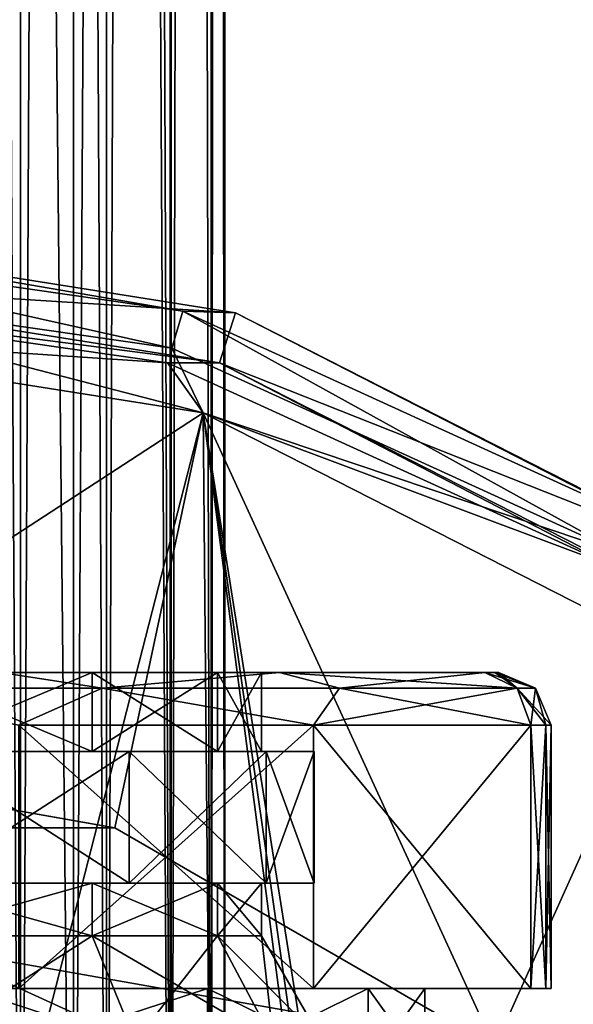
# Model space of a CAD drawing. Header units: millimetres. Extents: x -125 to 171, y -35 to 1363.
# Tile 370 of 656: x 6 to 17, y 986 to 1005. Entities that reach past the tile are written whole.
import ezdxf

# ---------------------------------------------------------------- set-up
doc = ezdxf.new("R2010")
doc.units = ezdxf.units.MM
doc.header["$LTSCALE"] = 65.185185
for name, color, linetype in [('1506', 7, 'CONTINUOUS'), ('1507', 7, 'CONTINUOUS'), ('1508', 7, 'CONTINUOUS'), ('1509', 7, 'CONTINUOUS'), ('1510', 7, 'CONTINUOUS'), ('1511', 7, 'CONTINUOUS'), ('1512', 7, 'CONTINUOUS'), ('1516', 7, 'CONTINUOUS'), ('1517', 7, 'CONTINUOUS'), ('1518', 7, 'CONTINUOUS'), ('1519', 7, 'CONTINUOUS'), ('1520', 7, 'CONTINUOUS'), ('1521', 7, 'CONTINUOUS'), ('1525', 7, 'CONTINUOUS'), ('1526', 7, 'CONTINUOUS'), ('1527', 7, 'CONTINUOUS'), ('1528', 7, 'CONTINUOUS'), ('1529', 7, 'CONTINUOUS'), ('1530', 7, 'CONTINUOUS'), ('1531', 7, 'CONTINUOUS'), ('1532', 7, 'CONTINUOUS'), ('1533', 7, 'CONTINUOUS'), ('1534', 7, 'CONTINUOUS'), ('1535', 7, 'CONTINUOUS'), ('1567', 7, 'CONTINUOUS'), ('1569', 7, 'CONTINUOUS'), ('2193', 7, 'CONTINUOUS'), ('2195', 7, 'CONTINUOUS'), ('2196', 7, 'CONTINUOUS'), ('2199', 7, 'CONTINUOUS'), ('2200', 7, 'CONTINUOUS'), ('2203', 7, 'CONTINUOUS'), ('2204', 7, 'CONTINUOUS'), ('2207', 7, 'CONTINUOUS'), ('2208', 7, 'CONTINUOUS')]:
    doc.layers.add(name, color=color, linetype=linetype)

msp = doc.modelspace()

# ---------------------------------------------------------------- linework, layer by layer
at = {"layer": '1506', "linetype": 'CONTINUOUS'}
for points in [[(5.396, 985, 13.027), (9.97, 985, 9.97), (5.396, 986.5, 13.027), (5.396, 985, 13.027)], [(5.396, 986.5, 13.027), (9.97, 985, 9.97), (9.97, 986.5, 9.97), (5.396, 986.5, 13.027)], [(9.97, 985, 9.97), (13.027, 985, 5.396), (9.97, 986.5, 9.97), (9.97, 985, 9.97)], [(9.97, 986.5, 9.97), (13.027, 985, 5.396), (13.027, 986.5, 5.396), (9.97, 986.5, 9.97)], [(13.027, 985, 5.396), (14.1, 985), (13.027, 986.5, 5.396), (13.027, 985, 5.396)], [(13.027, 986.5, 5.396), (14.1, 985), (14.1, 986.5), (13.027, 986.5, 5.396)]]:
    msp.add_3dface(points, dxfattribs=at)
at = {"layer": '1507', "linetype": 'CONTINUOUS'}
for points in [[(9.97, 985, -9.97), (5.396, 985, -13.027), (9.97, 986.5, -9.97), (9.97, 985, -9.97)], [(9.97, 986.5, -9.97), (5.396, 985, -13.027), (5.396, 986.5, -13.027), (9.97, 986.5, -9.97)], [(13.027, 985, -5.396), (9.97, 985, -9.97), (13.027, 986.5, -5.396), (13.027, 985, -5.396)], [(13.027, 986.5, -5.396), (9.97, 985, -9.97), (9.97, 986.5, -9.97), (13.027, 986.5, -5.396)], [(14.1, 985), (13.027, 985, -5.396), (14.1, 986.5), (14.1, 985)], [(14.1, 986.5), (13.027, 985, -5.396), (13.027, 986.5, -5.396), (14.1, 986.5)]]:
    msp.add_3dface(points, dxfattribs=at)
at = {"layer": '1508', "linetype": 'CONTINUOUS'}
for points in [[(11.986, 986.5, -14.092), (0, 986.5, -14.1), (-6.385, 986.5, -17.363), (11.986, 986.5, -14.092)], [(6.385, 986.5, -17.363), (11.986, 986.5, -14.092), (-6.385, 986.5, -17.363), (6.385, 986.5, -17.363)], [(0, 986.5, 14.1), (5.396, 986.5, 13.027), (11.986, 986.5, 14.092), (0, 986.5, 14.1)], [(6.385, 986.5, 17.363), (0, 986.5, 14.1), (11.986, 986.5, 14.092), (6.385, 986.5, 17.363)], [(5.396, 986.5, -13.027), (0, 986.5, -14.1), (11.986, 986.5, -14.092), (5.396, 986.5, -13.027)], [(5.396, 986.5, 13.027), (9.97, 986.5, 9.97), (11.986, 986.5, 14.092), (5.396, 986.5, 13.027)], [(9.97, 986.5, -9.97), (5.396, 986.5, -13.027), (16.113, 986.5, -9.09), (9.97, 986.5, -9.97)], [(16.113, 986.5, -9.09), (5.396, 986.5, -13.027), (11.986, 986.5, -14.092), (16.113, 986.5, -9.09)], [(9.97, 986.5, 9.97), (13.027, 986.5, 5.396), (16.113, 986.5, 9.09), (9.97, 986.5, 9.97)], [(11.986, 986.5, 14.092), (9.97, 986.5, 9.97), (16.113, 986.5, 9.09), (11.986, 986.5, 14.092)], [(13.027, 986.5, -5.396), (9.97, 986.5, -9.97), (16.5, 986.5, -7.616), (13.027, 986.5, -5.396)], [(16.5, 986.5, -7.616), (9.97, 986.5, -9.97), (16.402, 986.5, -8.378), (16.5, 986.5, -7.616)], [(16.402, 986.5, -8.378), (9.97, 986.5, -9.97), (16.113, 986.5, -9.09), (16.402, 986.5, -8.378)], [(13.027, 986.5, 5.396), (14.1, 986.5), (16.5, 986.5, 7.616), (13.027, 986.5, 5.396)], [(16.113, 986.5, 9.09), (13.027, 986.5, 5.396), (16.402, 986.5, 8.378), (16.113, 986.5, 9.09)], [(16.402, 986.5, 8.378), (13.027, 986.5, 5.396), (16.5, 986.5, 7.616), (16.402, 986.5, 8.378)], [(14.1, 986.5), (13.027, 986.5, -5.396), (16.5, 986.5, 7.616), (14.1, 986.5)], [(13.027, 986.5, -5.396), (16.5, 986.5, -7.616), (16.5, 986.5, 7.616), (13.027, 986.5, -5.396)]]:
    msp.add_3dface(points, dxfattribs=at)
at = {"layer": '1509', "linetype": 'CONTINUOUS'}
for points in [[(16.402, 986.5, -8.378), (16.113, 986.5, -9.09), (16.402, 991.5, -8.378), (16.402, 986.5, -8.378)], [(16.402, 991.5, -8.378), (16.113, 986.5, -9.09), (16.113, 991.5, -9.09), (16.402, 991.5, -8.378)], [(16.5, 986.5, -7.616), (16.402, 986.5, -8.378), (16.5, 991.5, -7.616), (16.5, 986.5, -7.616)], [(16.5, 991.5, -7.616), (16.402, 986.5, -8.378), (16.402, 991.5, -8.378), (16.5, 991.5, -7.616)]]:
    msp.add_3dface(points, dxfattribs=at)
at = {"layer": '1510', "linetype": 'CONTINUOUS'}
for points in [[(16.5, 986.5, 7.616), (16.5, 986.5, -7.616), (16.5, 991.5, 7.616), (16.5, 986.5, 7.616)], [(16.5, 986.5, -7.616), (16.5, 991.5, -7.616), (16.5, 991.5, 7.616), (16.5, 986.5, -7.616)]]:
    msp.add_3dface(points, dxfattribs=at)
at = {"layer": '1511', "linetype": 'CONTINUOUS'}
for points in [[(16.113, 986.5, 9.09), (16.402, 986.5, 8.378), (16.113, 991.5, 9.09), (16.113, 986.5, 9.09)], [(16.113, 991.5, 9.09), (16.402, 986.5, 8.378), (16.402, 991.5, 8.378), (16.113, 991.5, 9.09)], [(16.402, 986.5, 8.378), (16.5, 986.5, 7.616), (16.402, 991.5, 8.378), (16.402, 986.5, 8.378)], [(16.5, 986.5, 7.616), (16.5, 991.5, 7.616), (16.402, 991.5, 8.378), (16.5, 986.5, 7.616)]]:
    msp.add_3dface(points, dxfattribs=at)
at = {"layer": '1512', "linetype": 'CONTINUOUS'}
for points in [[(6.385, 986.5, 17.363), (11.986, 986.5, 14.092), (6.385, 991.5, 17.363), (6.385, 986.5, 17.363)], [(6.385, 991.5, 17.363), (11.986, 986.5, 14.092), (11.986, 991.5, 14.092), (6.385, 991.5, 17.363)], [(11.986, 986.5, 14.092), (16.113, 986.5, 9.09), (11.986, 991.5, 14.092), (11.986, 986.5, 14.092)], [(16.113, 986.5, 9.09), (16.113, 991.5, 9.09), (11.986, 991.5, 14.092), (16.113, 986.5, 9.09)]]:
    msp.add_3dface(points, dxfattribs=at)
at = {"layer": '1516', "linetype": 'CONTINUOUS'}
for points in [[(11.986, 986.5, -14.092), (6.385, 986.5, -17.363), (11.986, 991.5, -14.092), (11.986, 986.5, -14.092)], [(11.986, 991.5, -14.092), (6.385, 986.5, -17.363), (6.385, 991.5, -17.363), (11.986, 991.5, -14.092)], [(16.113, 986.5, -9.09), (11.986, 986.5, -14.092), (16.113, 991.5, -9.09), (16.113, 986.5, -9.09)], [(16.113, 991.5, -9.09), (11.986, 986.5, -14.092), (11.986, 991.5, -14.092), (16.113, 991.5, -9.09)]]:
    msp.add_3dface(points, dxfattribs=at)
at = {"layer": '1517', "linetype": 'CONTINUOUS'}
for points in [[(2.739, 992.207, -18), (6.04, 992.5, -16.425), (7.97, 992.207, -16.37), (2.739, 992.207, -18)], [(6.04, 992.5, -16.425), (11.338, 992.5, -13.33), (7.97, 992.207, -16.37), (6.04, 992.5, -16.425)], [(7.97, 992.207, -16.37), (11.338, 992.5, -13.33), (12.479, 992.207, -13.258), (7.97, 992.207, -16.37)], [(11.338, 992.5, -13.33), (15.242, 992.5, -8.598), (12.479, 992.207, -13.258), (11.338, 992.5, -13.33)], [(12.479, 992.207, -13.258), (15.242, 992.5, -8.598), (15.858, 992.207, -8.946), (12.479, 992.207, -13.258)], [(6.385, 991.5, -17.363), (2.739, 992.207, -18), (7.97, 992.207, -16.37), (6.385, 991.5, -17.363)], [(11.986, 991.5, -14.092), (6.385, 991.5, -17.363), (7.97, 992.207, -16.37), (11.986, 991.5, -14.092)], [(11.986, 991.5, -14.092), (7.97, 992.207, -16.37), (12.479, 992.207, -13.258), (11.986, 991.5, -14.092)], [(16.113, 991.5, -9.09), (11.986, 991.5, -14.092), (15.858, 992.207, -8.946), (16.113, 991.5, -9.09)], [(11.986, 991.5, -14.092), (12.479, 992.207, -13.258), (15.858, 992.207, -8.946), (11.986, 991.5, -14.092)]]:
    msp.add_3dface(points, dxfattribs=at)
at = {"layer": '1518', "linetype": 'CONTINUOUS'}
for points in [[(15.858, 992.207, -8.946), (15.242, 992.5, -8.598), (16.207, 992.207, -7.616), (15.858, 992.207, -8.946)], [(15.242, 992.5, -8.598), (15.434, 992.5, -8.124), (16.207, 992.207, -7.616), (15.242, 992.5, -8.598)], [(15.434, 992.5, -8.124), (15.5, 992.5, -7.616), (16.207, 992.207, -7.616), (15.434, 992.5, -8.124)], [(16.5, 991.5, -7.616), (16.402, 991.5, -8.378), (15.858, 992.207, -8.946), (16.5, 991.5, -7.616)], [(16.5, 991.5, -7.616), (15.858, 992.207, -8.946), (16.207, 992.207, -7.616), (16.5, 991.5, -7.616)], [(16.402, 991.5, -8.378), (16.113, 991.5, -9.09), (15.858, 992.207, -8.946), (16.402, 991.5, -8.378)]]:
    msp.add_3dface(points, dxfattribs=at)
at = {"layer": '1519', "linetype": 'CONTINUOUS'}
for points in [[(16.207, 992.207, -7.616), (15.5, 992.5, -7.616), (16.207, 992.207, 7.616), (16.207, 992.207, -7.616)], [(16.207, 992.207, 7.616), (15.5, 992.5, -7.616), (15.5, 992.5, 7.616), (16.207, 992.207, 7.616)], [(16.5, 991.5, 7.616), (16.5, 991.5, -7.616), (16.207, 992.207, -7.616), (16.5, 991.5, 7.616)], [(16.5, 991.5, 7.616), (16.207, 992.207, -7.616), (16.207, 992.207, 7.616), (16.5, 991.5, 7.616)]]:
    msp.add_3dface(points, dxfattribs=at)
at = {"layer": '1520', "linetype": 'CONTINUOUS'}
for points in [[(15.434, 992.5, 8.124), (15.242, 992.5, 8.598), (15.858, 992.207, 8.946), (15.434, 992.5, 8.124)], [(15.5, 992.5, 7.616), (15.434, 992.5, 8.124), (15.858, 992.207, 8.946), (15.5, 992.5, 7.616)], [(16.207, 992.207, 7.616), (15.5, 992.5, 7.616), (15.858, 992.207, 8.946), (16.207, 992.207, 7.616)], [(16.113, 991.5, 9.09), (16.207, 992.207, 7.616), (15.858, 992.207, 8.946), (16.113, 991.5, 9.09)], [(16.113, 991.5, 9.09), (16.402, 991.5, 8.378), (16.207, 992.207, 7.616), (16.113, 991.5, 9.09)], [(16.402, 991.5, 8.378), (16.5, 991.5, 7.616), (16.207, 992.207, 7.616), (16.402, 991.5, 8.378)]]:
    msp.add_3dface(points, dxfattribs=at)
at = {"layer": '1521', "linetype": 'CONTINUOUS'}
for points in [[(2.739, 992.207, 18), (7.97, 992.207, 16.37), (6.04, 992.5, 16.425), (2.739, 992.207, 18)], [(6.04, 992.5, 16.425), (7.97, 992.207, 16.37), (11.338, 992.5, 13.33), (6.04, 992.5, 16.425)], [(7.97, 992.207, 16.37), (12.479, 992.207, 13.258), (11.338, 992.5, 13.33), (7.97, 992.207, 16.37)], [(15.858, 992.207, 8.946), (15.242, 992.5, 8.598), (11.338, 992.5, 13.33), (15.858, 992.207, 8.946)], [(12.479, 992.207, 13.258), (15.858, 992.207, 8.946), (11.338, 992.5, 13.33), (12.479, 992.207, 13.258)], [(6.385, 991.5, 17.363), (7.97, 992.207, 16.37), (2.739, 992.207, 18), (6.385, 991.5, 17.363)], [(6.385, 991.5, 17.363), (11.986, 991.5, 14.092), (7.97, 992.207, 16.37), (6.385, 991.5, 17.363)], [(11.986, 991.5, 14.092), (12.479, 992.207, 13.258), (7.97, 992.207, 16.37), (11.986, 991.5, 14.092)], [(11.986, 991.5, 14.092), (16.113, 991.5, 9.09), (12.479, 992.207, 13.258), (11.986, 991.5, 14.092)], [(16.113, 991.5, 9.09), (15.858, 992.207, 8.946), (12.479, 992.207, 13.258), (16.113, 991.5, 9.09)]]:
    msp.add_3dface(points, dxfattribs=at)
at = {"layer": '1525', "linetype": 'CONTINUOUS'}
for points in [[(11.338, 992.5, -13.33), (-11.338, 992.5, -13.33), (-15.242, 992.5, -8.598), (11.338, 992.5, -13.33)], [(11.338, 992.5, -13.33), (-15.242, 992.5, -8.598), (0, 992.5, -11), (11.338, 992.5, -13.33)], [(11.338, 992.5, -13.33), (6.04, 992.5, -16.425), (-11.338, 992.5, -13.33), (11.338, 992.5, -13.33)], [(15.242, 992.5, 8.598), (-11.338, 992.5, 13.33), (11.338, 992.5, 13.33), (15.242, 992.5, 8.598)], [(-11.338, 992.5, 13.33), (15.242, 992.5, 8.598), (0, 992.5, 11), (-11.338, 992.5, 13.33)], [(-11.338, 992.5, 13.33), (-6.04, 992.5, 16.425), (11.338, 992.5, 13.33), (-11.338, 992.5, 13.33)], [(-6.04, 992.5, 16.425), (6.04, 992.5, 16.425), (11.338, 992.5, 13.33), (-6.04, 992.5, 16.425)], [(4.209, 992.5, -10.163), (11.338, 992.5, -13.33), (0, 992.5, -11), (4.209, 992.5, -10.163)], [(0, 992.5, 11), (15.242, 992.5, 8.598), (4.209, 992.5, 10.163), (0, 992.5, 11)], [(15.242, 992.5, -8.598), (11.338, 992.5, -13.33), (4.209, 992.5, -10.163), (15.242, 992.5, -8.598)], [(7.778, 992.5, -7.778), (15.242, 992.5, -8.598), (4.209, 992.5, -10.163), (7.778, 992.5, -7.778)], [(15.242, 992.5, 8.598), (15.434, 992.5, 8.124), (4.209, 992.5, 10.163), (15.242, 992.5, 8.598)], [(4.209, 992.5, 10.163), (15.434, 992.5, 8.124), (7.778, 992.5, 7.778), (4.209, 992.5, 10.163)], [(15.434, 992.5, -8.124), (15.242, 992.5, -8.598), (7.778, 992.5, -7.778), (15.434, 992.5, -8.124)], [(15.5, 992.5, -7.616), (15.434, 992.5, -8.124), (7.778, 992.5, -7.778), (15.5, 992.5, -7.616)], [(10.163, 992.5, -4.21), (15.5, 992.5, -7.616), (7.778, 992.5, -7.778), (10.163, 992.5, -4.21)], [(15.434, 992.5, 8.124), (15.5, 992.5, 7.616), (7.778, 992.5, 7.778), (15.434, 992.5, 8.124)], [(7.778, 992.5, 7.778), (15.5, 992.5, 7.616), (10.163, 992.5, 4.21), (7.778, 992.5, 7.778)], [(15.5, 992.5, 7.616), (15.5, 992.5, -7.616), (10.163, 992.5, 4.21), (15.5, 992.5, 7.616)], [(10.163, 992.5, 4.21), (15.5, 992.5, -7.616), (11, 992.5), (10.163, 992.5, 4.21)], [(11, 992.5), (15.5, 992.5, -7.616), (10.163, 992.5, -4.21), (11, 992.5)]]:
    msp.add_3dface(points, dxfattribs=at)
at = {"layer": '1526', "linetype": 'CONTINUOUS'}
for points in [[(4.209, 992.5, 10.163), (7.778, 992.5, 7.778), (4.209, 991, 10.163), (4.209, 992.5, 10.163)], [(4.209, 991, 10.163), (7.778, 992.5, 7.778), (7.778, 991, 7.778), (4.209, 991, 10.163)], [(7.778, 992.5, 7.778), (10.163, 992.5, 4.21), (7.778, 991, 7.778), (7.778, 992.5, 7.778)], [(7.778, 991, 7.778), (10.163, 992.5, 4.21), (10.163, 991, 4.21), (7.778, 991, 7.778)], [(10.163, 992.5, 4.21), (11, 992.5), (10.163, 991, 4.21), (10.163, 992.5, 4.21)], [(10.163, 991, 4.21), (11, 992.5), (11, 991), (10.163, 991, 4.21)]]:
    msp.add_3dface(points, dxfattribs=at)
at = {"layer": '1527', "linetype": 'CONTINUOUS'}
for points in [[(7.778, 992.5, -7.778), (4.209, 992.5, -10.163), (7.778, 991, -7.778), (7.778, 992.5, -7.778)], [(7.778, 991, -7.778), (4.209, 992.5, -10.163), (4.209, 991, -10.163), (7.778, 991, -7.778)], [(10.163, 992.5, -4.21), (7.778, 992.5, -7.778), (10.163, 991, -4.21), (10.163, 992.5, -4.21)], [(10.163, 991, -4.21), (7.778, 992.5, -7.778), (7.778, 991, -7.778), (10.163, 991, -4.21)], [(11, 992.5), (10.163, 992.5, -4.21), (11, 991), (11, 992.5)], [(11, 991), (10.163, 992.5, -4.21), (10.163, 991, -4.21), (11, 991)]]:
    msp.add_3dface(points, dxfattribs=at)
at = {"layer": '1528', "linetype": 'CONTINUOUS'}
for points in [[(4.209, 991, 10.163), (7.778, 991, 7.778), (8.485, 991, 8.485), (4.209, 991, 10.163)], [(4.592, 991, 11.087), (4.209, 991, 10.163), (8.485, 991, 8.485), (4.592, 991, 11.087)], [(7.778, 991, -7.778), (4.209, 991, -10.163), (8.485, 991, -8.485), (7.778, 991, -7.778)], [(8.485, 991, -8.485), (4.209, 991, -10.163), (4.592, 991, -11.087), (8.485, 991, -8.485)], [(7.778, 991, 7.778), (10.163, 991, 4.21), (11.087, 991, 4.592), (7.778, 991, 7.778)], [(8.485, 991, 8.485), (7.778, 991, 7.778), (11.087, 991, 4.592), (8.485, 991, 8.485)], [(10.163, 991, -4.21), (7.778, 991, -7.778), (11.087, 991, -4.592), (10.163, 991, -4.21)], [(11.087, 991, -4.592), (7.778, 991, -7.778), (8.485, 991, -8.485), (11.087, 991, -4.592)], [(10.163, 991, 4.21), (11, 991), (11.087, 991, 4.592), (10.163, 991, 4.21)], [(11, 991), (10.163, 991, -4.21), (12, 991), (11, 991)], [(12, 991), (10.163, 991, -4.21), (11.087, 991, -4.592), (12, 991)], [(11.087, 991, 4.592), (11, 991), (12, 991), (11.087, 991, 4.592)]]:
    msp.add_3dface(points, dxfattribs=at)
at = {"layer": '1529', "linetype": 'CONTINUOUS'}
for points in [[(4.592, 991, 11.087), (8.485, 991, 8.485), (4.592, 988.5, 11.087), (4.592, 991, 11.087)], [(4.592, 988.5, 11.087), (8.485, 991, 8.485), (8.485, 988.5, 8.485), (4.592, 988.5, 11.087)], [(8.485, 991, 8.485), (11.087, 991, 4.592), (8.485, 988.5, 8.485), (8.485, 991, 8.485)], [(8.485, 988.5, 8.485), (11.087, 991, 4.592), (11.087, 988.5, 4.592), (8.485, 988.5, 8.485)], [(11.087, 991, 4.592), (12, 991), (11.087, 988.5, 4.592), (11.087, 991, 4.592)], [(11.087, 988.5, 4.592), (12, 991), (12, 988.5), (11.087, 988.5, 4.592)]]:
    msp.add_3dface(points, dxfattribs=at)
at = {"layer": '1530', "linetype": 'CONTINUOUS'}
for points in [[(8.485, 991, -8.485), (4.592, 991, -11.087), (8.485, 988.5, -8.485), (8.485, 991, -8.485)], [(8.485, 988.5, -8.485), (4.592, 991, -11.087), (4.592, 988.5, -11.087), (8.485, 988.5, -8.485)], [(11.087, 991, -4.592), (8.485, 991, -8.485), (11.087, 988.5, -4.592), (11.087, 991, -4.592)], [(11.087, 988.5, -4.592), (8.485, 991, -8.485), (8.485, 988.5, -8.485), (11.087, 988.5, -4.592)], [(12, 991), (11.087, 991, -4.592), (12, 988.5), (12, 991)], [(12, 988.5), (11.087, 991, -4.592), (11.087, 988.5, -4.592), (12, 988.5)]]:
    msp.add_3dface(points, dxfattribs=at)
at = {"layer": '1531', "linetype": 'CONTINUOUS'}
for points in [[(8.485, 988.5, -8.485), (4.592, 988.5, -11.087), (4.209, 988.5, -10.163), (8.485, 988.5, -8.485)], [(7.778, 988.5, -7.778), (8.485, 988.5, -8.485), (4.209, 988.5, -10.163), (7.778, 988.5, -7.778)], [(4.592, 988.5, 11.087), (8.485, 988.5, 8.485), (4.209, 988.5, 10.163), (4.592, 988.5, 11.087)], [(4.209, 988.5, 10.163), (8.485, 988.5, 8.485), (7.778, 988.5, 7.778), (4.209, 988.5, 10.163)], [(8.485, 988.5, 8.485), (11.087, 988.5, 4.592), (7.778, 988.5, 7.778), (8.485, 988.5, 8.485)], [(7.778, 988.5, 7.778), (11.087, 988.5, 4.592), (10.163, 988.5, 4.21), (7.778, 988.5, 7.778)], [(11.087, 988.5, -4.592), (8.485, 988.5, -8.485), (7.778, 988.5, -7.778), (11.087, 988.5, -4.592)], [(10.163, 988.5, -4.21), (11.087, 988.5, -4.592), (7.778, 988.5, -7.778), (10.163, 988.5, -4.21)], [(11.087, 988.5, 4.592), (12, 988.5), (10.163, 988.5, 4.21), (11.087, 988.5, 4.592)], [(10.163, 988.5, 4.21), (12, 988.5), (11, 988.5), (10.163, 988.5, 4.21)], [(11, 988.5), (11.087, 988.5, -4.592), (10.163, 988.5, -4.21), (11, 988.5)], [(12, 988.5), (11.087, 988.5, -4.592), (11, 988.5), (12, 988.5)]]:
    msp.add_3dface(points, dxfattribs=at)
at = {"layer": '1532', "linetype": 'CONTINUOUS'}
for points in [[(4.209, 988.5, 10.163), (7.778, 988.5, 7.778), (4.209, 987.5, 10.163), (4.209, 988.5, 10.163)], [(4.209, 987.5, 10.163), (7.778, 988.5, 7.778), (7.778, 987.5, 7.778), (4.209, 987.5, 10.163)], [(7.778, 988.5, 7.778), (10.163, 988.5, 4.21), (7.778, 987.5, 7.778), (7.778, 988.5, 7.778)], [(7.778, 987.5, 7.778), (10.163, 988.5, 4.21), (10.163, 987.5, 4.21), (7.778, 987.5, 7.778)], [(10.163, 988.5, 4.21), (11, 988.5), (10.163, 987.5, 4.21), (10.163, 988.5, 4.21)], [(11, 988.5), (11, 987.5), (10.163, 987.5, 4.21), (11, 988.5)]]:
    msp.add_3dface(points, dxfattribs=at)
at = {"layer": '1533', "linetype": 'CONTINUOUS'}
for points in [[(4.651, 985.5, 11.229), (4.209, 987.5, 10.163), (7.778, 987.5, 7.778), (4.651, 985.5, 11.229)], [(8.595, 985.5, 8.595), (4.651, 985.5, 11.229), (7.778, 987.5, 7.778), (8.595, 985.5, 8.595)], [(8.595, 985.5, 8.595), (7.778, 987.5, 7.778), (10.163, 987.5, 4.21), (8.595, 985.5, 8.595)], [(11.229, 985.5, 4.651), (8.595, 985.5, 8.595), (10.163, 987.5, 4.21), (11.229, 985.5, 4.651)], [(11, 987.5), (11.229, 985.5, 4.651), (10.163, 987.5, 4.21), (11, 987.5)], [(12.155, 985.5), (11.229, 985.5, 4.651), (11, 987.5), (12.155, 985.5)]]:
    msp.add_3dface(points, dxfattribs=at)
at = {"layer": '1534', "linetype": 'CONTINUOUS'}
for points in [[(4.651, 985.5, -11.229), (8.595, 985.5, -8.595), (4.209, 987.5, -10.163), (4.651, 985.5, -11.229)], [(4.209, 987.5, -10.163), (8.595, 985.5, -8.595), (7.778, 987.5, -7.778), (4.209, 987.5, -10.163)], [(8.595, 985.5, -8.595), (11.229, 985.5, -4.651), (7.778, 987.5, -7.778), (8.595, 985.5, -8.595)], [(7.778, 987.5, -7.778), (11.229, 985.5, -4.651), (10.163, 987.5, -4.21), (7.778, 987.5, -7.778)], [(11.229, 985.5, -4.651), (12.155, 985.5), (10.163, 987.5, -4.21), (11.229, 985.5, -4.651)], [(12.155, 985.5), (11, 987.5), (10.163, 987.5, -4.21), (12.155, 985.5)]]:
    msp.add_3dface(points, dxfattribs=at)
at = {"layer": '1535', "linetype": 'CONTINUOUS'}
for points in [[(7.778, 988.5, -7.778), (4.209, 988.5, -10.163), (7.778, 987.5, -7.778), (7.778, 988.5, -7.778)], [(4.209, 988.5, -10.163), (4.209, 987.5, -10.163), (7.778, 987.5, -7.778), (4.209, 988.5, -10.163)], [(10.163, 988.5, -4.21), (7.778, 988.5, -7.778), (10.163, 987.5, -4.21), (10.163, 988.5, -4.21)], [(7.778, 988.5, -7.778), (7.778, 987.5, -7.778), (10.163, 987.5, -4.21), (7.778, 988.5, -7.778)], [(11, 988.5), (10.163, 988.5, -4.21), (11, 987.5), (11, 988.5)], [(11, 987.5), (10.163, 988.5, -4.21), (10.163, 987.5, -4.21), (11, 987.5)]]:
    msp.add_3dface(points, dxfattribs=at)
at = {"layer": '1567', "linetype": 'CONTINUOUS'}
for points in [[(4.469, 1302.5, -9.28), (6.422, 1302.5, -8.053), (4.469, 972.5, -9.28), (4.469, 1302.5, -9.28)], [(4.469, 972.5, -9.28), (6.422, 1302.5, -8.053), (6.422, 972.5, -8.053), (4.469, 972.5, -9.28)], [(6.422, 1302.5, 8.053), (4.469, 1302.5, 9.28), (6.422, 972.5, 8.053), (6.422, 1302.5, 8.053)], [(6.422, 972.5, 8.053), (4.469, 1302.5, 9.28), (4.469, 972.5, 9.28), (6.422, 972.5, 8.053)], [(6.422, 1302.5, -8.053), (8.053, 1302.5, -6.422), (6.422, 972.5, -8.053), (6.422, 1302.5, -8.053)], [(6.422, 972.5, -8.053), (8.053, 1302.5, -6.422), (8.053, 972.5, -6.422), (6.422, 972.5, -8.053)], [(8.053, 1302.5, 6.422), (6.422, 1302.5, 8.053), (8.053, 972.5, 6.422), (8.053, 1302.5, 6.422)], [(8.053, 972.5, 6.422), (6.422, 1302.5, 8.053), (6.422, 972.5, 8.053), (8.053, 972.5, 6.422)], [(8.053, 1302.5, -6.422), (9.28, 1302.5, -4.469), (8.053, 972.5, -6.422), (8.053, 1302.5, -6.422)], [(8.053, 972.5, -6.422), (9.28, 1302.5, -4.469), (9.28, 972.5, -4.469), (8.053, 972.5, -6.422)], [(9.28, 1302.5, 4.469), (8.053, 1302.5, 6.422), (9.28, 972.5, 4.469), (9.28, 1302.5, 4.469)], [(9.28, 972.5, 4.469), (8.053, 1302.5, 6.422), (8.053, 972.5, 6.422), (9.28, 972.5, 4.469)], [(9.28, 1302.5, -4.469), (10.042, 1302.5, -2.292), (9.28, 972.5, -4.469), (9.28, 1302.5, -4.469)], [(9.28, 972.5, -4.469), (10.042, 1302.5, -2.292), (10.042, 972.5, -2.292), (9.28, 972.5, -4.469)], [(10.042, 1302.5, 2.292), (9.28, 1302.5, 4.469), (10.042, 972.5, 2.292), (10.042, 1302.5, 2.292)], [(10.042, 972.5, 2.292), (9.28, 1302.5, 4.469), (9.28, 972.5, 4.469), (10.042, 972.5, 2.292)], [(10.042, 1302.5, -2.292), (10.3, 1302.5), (10.042, 972.5, -2.292), (10.042, 1302.5, -2.292)], [(10.3, 1302.5), (10.042, 1302.5, 2.292), (10.3, 972.5, 0), (10.3, 1302.5)], [(10.042, 972.5, -2.292), (10.3, 1302.5), (10.3, 972.5, 0), (10.042, 972.5, -2.292)], [(10.3, 972.5, 0), (10.042, 1302.5, 2.292), (10.042, 972.5, 2.292), (10.3, 972.5, 0)]]:
    msp.add_3dface(points, dxfattribs=at)
at = {"layer": '1569', "linetype": 'CONTINUOUS'}
for points in [[(4.122, 972.5, -8.559), (7.427, 972.5, -5.923), (4.122, 1302.5, -8.559), (4.122, 972.5, -8.559)], [(4.122, 1302.5, -8.559), (7.427, 972.5, -5.923), (7.427, 1302.5, -5.923), (4.122, 1302.5, -8.559)], [(7.427, 972.5, 5.923), (4.122, 972.5, 8.559), (7.427, 1302.5, 5.923), (7.427, 972.5, 5.923)], [(7.427, 1302.5, 5.923), (4.122, 972.5, 8.559), (4.122, 1302.5, 8.559), (7.427, 1302.5, 5.923)], [(7.427, 972.5, -5.923), (9.262, 972.5, -2.114), (7.427, 1302.5, -5.923), (7.427, 972.5, -5.923)], [(7.427, 1302.5, -5.923), (9.262, 972.5, -2.114), (9.262, 1302.5, -2.114), (7.427, 1302.5, -5.923)], [(9.262, 972.5, 2.114), (7.427, 972.5, 5.923), (9.262, 1302.5, 2.114), (9.262, 972.5, 2.114)], [(9.262, 1302.5, 2.114), (7.427, 972.5, 5.923), (7.427, 1302.5, 5.923), (9.262, 1302.5, 2.114)], [(9.262, 972.5, -2.114), (9.262, 972.5, 2.114), (9.262, 1302.5, -2.114), (9.262, 972.5, -2.114)], [(9.262, 1302.5, -2.114), (9.262, 972.5, 2.114), (9.262, 1302.5, 2.114), (9.262, 1302.5, -2.114)]]:
    msp.add_3dface(points, dxfattribs=at)
at = {"layer": '2193', "color": 7, "linetype": 'CONTINUOUS', "true_color": 0xe0f2ff}
for points in [[(0, 1001, -54.25), (10.507, 999.336, -54.25), (0, 1001, -80.25), (0, 1001, -54.25)], [(0, 1001, -80.25), (10.507, 999.336, -54.25), (10.507, 999.336, -80.25), (0, 1001, -80.25)], [(10.507, 999.336, -54.25), (19.985, 994.507, -54.25), (10.507, 999.336, -80.25), (10.507, 999.336, -54.25)], [(10.507, 999.336, -80.25), (19.985, 994.507, -54.25), (19.985, 994.507, -80.25), (10.507, 999.336, -80.25)]]:
    msp.add_3dface(points, dxfattribs=at)
at = {"layer": '2195', "color": 7, "linetype": 'CONTINUOUS', "true_color": 0xe0f2ff}
for points in [[(0, 1001, -80.25), (10.507, 999.336, -80.25), (0, 1000, -80.25), (0, 1001, -80.25)], [(0, 1000, -80.25), (10.507, 999.336, -80.25), (10.198, 998.385, -80.25), (0, 1000, -80.25)], [(10.507, 999.336, -80.25), (19.985, 994.507, -80.25), (10.198, 998.385, -80.25), (10.507, 999.336, -80.25)], [(10.198, 998.385, -80.25), (19.985, 994.507, -80.25), (19.397, 993.698, -80.25), (10.198, 998.385, -80.25)]]:
    msp.add_3dface(points, dxfattribs=at)
at = {"layer": '2196', "color": 7, "linetype": 'CONTINUOUS', "true_color": 0xe0f2ff}
for points in [[(0, 1000, -80.25), (10.198, 998.385, -80.25), (0, 1000, -54.25), (0, 1000, -80.25)], [(0, 1000, -54.25), (10.198, 998.385, -80.25), (10.198, 998.385, -54.25), (0, 1000, -54.25)], [(10.198, 998.385, -80.25), (19.397, 993.698, -80.25), (10.198, 998.385, -54.25), (10.198, 998.385, -80.25)], [(10.198, 998.385, -54.25), (19.397, 993.698, -80.25), (19.397, 993.698, -54.25), (10.198, 998.385, -54.25)]]:
    msp.add_3dface(points, dxfattribs=at)
at = {"layer": '2199', "color": 7, "linetype": 'CONTINUOUS', "true_color": 0xe0f2ff}
for points in [[(0, 1000, -54.25), (10.198, 998.385, -54.25), (0, 999.707, -53.543), (0, 1000, -54.25)], [(0, 999.707, -53.543), (10.198, 998.385, -54.25), (9.215, 998.382, -53.543), (0, 999.707, -53.543)], [(0, 999, -53.25), (0, 999.707, -53.543), (9.215, 998.382, -53.543), (0, 999, -53.25)], [(0, 999, -53.25), (9.215, 998.382, -53.543), (9.887, 997.434, -53.25), (0, 999, -53.25)], [(10.198, 998.385, -54.25), (17.683, 994.515, -53.543), (9.215, 998.382, -53.543), (10.198, 998.385, -54.25)], [(9.215, 998.382, -53.543), (17.683, 994.515, -53.543), (9.887, 997.434, -53.25), (9.215, 998.382, -53.543)], [(10.198, 998.385, -54.25), (19.397, 993.698, -54.25), (17.683, 994.515, -53.543), (10.198, 998.385, -54.25)], [(9.887, 997.434, -53.25), (17.683, 994.515, -53.543), (18.808, 992.889, -53.25), (9.887, 997.434, -53.25)]]:
    msp.add_3dface(points, dxfattribs=at)
at = {"layer": '2200', "color": 7, "linetype": 'CONTINUOUS', "true_color": 0xe0f2ff}
for points in [[(0, 999, -53.25), (9.887, 997.434, -53.25), (0, 991, -53.25), (0, 999, -53.25)], [(0, 991, -53.25), (9.887, 997.434, -53.25), (8.209, 989.553, -53.25), (0, 991, -53.25)], [(8.209, 989.553, -53.25), (9.887, 997.434, -53.25), (15.427, 985.385, -53.25), (8.209, 989.553, -53.25)], [(9.887, 997.434, -53.25), (18.808, 992.889, -53.25), (15.427, 985.385, -53.25), (9.887, 997.434, -53.25)], [(15.427, 985.385, -53.25), (18.808, 992.889, -53.25), (20.785, 979, -53.25), (15.427, 985.385, -53.25)]]:
    msp.add_3dface(points, dxfattribs=at)
at = {"layer": '2203', "color": 7, "linetype": 'CONTINUOUS', "true_color": 0xe0f2ff}
for points in [[(0, 999, -52.25), (5.453, 980.165, -52.25), (9.887, 997.434, -52.25), (0, 999, -52.25)], [(5.453, 980.165, -52.25), (10.076, 977.076, -52.25), (9.887, 997.434, -52.25), (5.453, 980.165, -52.25)], [(10.076, 977.076, -52.25), (13.165, 972.453, -52.25), (9.887, 997.434, -52.25), (10.076, 977.076, -52.25)], [(13.165, 972.453, -52.25), (14.25, 967, -52.25), (9.887, 997.434, -52.25), (13.165, 972.453, -52.25)], [(9.887, 997.434, -52.25), (14.25, 967, -52.25), (18.808, 941.111, -52.25), (9.887, 997.434, -52.25)], [(18.809, 992.889, -52.25), (9.887, 997.434, -52.25), (18.808, 941.111, -52.25), (18.809, 992.889, -52.25)]]:
    msp.add_3dface(points, dxfattribs=at)
at = {"layer": '2204', "color": 7, "linetype": 'CONTINUOUS', "true_color": 0xe0f2ff}
for points in [[(10.507, 999.336, -54.25), (0, 1001, -54.25), (9.503, 999.366, -53.25), (10.507, 999.336, -54.25)], [(0, 1001, -54.25), (0, 1000.732, -53.25), (9.503, 999.366, -53.25), (0, 1001, -54.25)], [(0, 999.999, -52.517), (9.297, 998.662, -52.517), (0, 1000.732, -53.25), (0, 999.999, -52.517)], [(0, 1000.732, -53.25), (9.297, 998.662, -52.517), (9.503, 999.366, -53.25), (0, 1000.732, -53.25)], [(0, 999, -52.25), (9.887, 997.434, -52.25), (0, 999.999, -52.517), (0, 999, -52.25)], [(0, 999.999, -52.517), (9.887, 997.434, -52.25), (9.297, 998.662, -52.517), (0, 999.999, -52.517)], [(9.297, 998.662, -52.517), (17.841, 994.761, -52.517), (9.503, 999.366, -53.25), (9.297, 998.662, -52.517)], [(10.507, 999.336, -54.25), (9.503, 999.366, -53.25), (18.237, 995.377, -53.25), (10.507, 999.336, -54.25)], [(9.503, 999.366, -53.25), (17.841, 994.761, -52.517), (18.237, 995.377, -53.25), (9.503, 999.366, -53.25)], [(19.985, 994.507, -54.25), (10.507, 999.336, -54.25), (18.237, 995.377, -53.25), (19.985, 994.507, -54.25)], [(9.297, 998.662, -52.517), (9.887, 997.434, -52.25), (17.841, 994.761, -52.517), (9.297, 998.662, -52.517)], [(9.887, 997.434, -52.25), (18.809, 992.889, -52.25), (17.841, 994.761, -52.517), (9.887, 997.434, -52.25)]]:
    msp.add_3dface(points, dxfattribs=at)
at = {"layer": '2207', "color": 7, "linetype": 'CONTINUOUS', "true_color": 0xe0f2ff}
for points in [[(0, 991, -53.25), (8.209, 989.553, -53.25), (0, 991, -53.75), (0, 991, -53.25)], [(0, 991, -53.75), (8.209, 989.553, -53.25), (8.208, 989.553, -53.75), (0, 991, -53.75)], [(8.209, 989.553, -53.25), (15.427, 985.385, -53.25), (8.208, 989.553, -53.75), (8.209, 989.553, -53.25)], [(8.208, 989.553, -53.75), (15.427, 985.385, -53.25), (15.427, 985.385, -53.75), (8.208, 989.553, -53.75)]]:
    msp.add_3dface(points, dxfattribs=at)
at = {"layer": '2208', "color": 7, "linetype": 'CONTINUOUS', "true_color": 0xe0f2ff}
for points in [[(-8.208, 989.553, -53.75), (0, 991, -53.75), (8.208, 989.553, -53.75), (-8.208, 989.553, -53.75)], [(-15.427, 985.385, -53.75), (-8.208, 989.553, -53.75), (15.427, 985.385, -53.75), (-15.427, 985.385, -53.75)], [(-8.208, 989.553, -53.75), (8.208, 989.553, -53.75), (15.427, 985.385, -53.75), (-8.208, 989.553, -53.75)]]:
    msp.add_3dface(points, dxfattribs=at)

doc.saveas('drawing.dxf')
